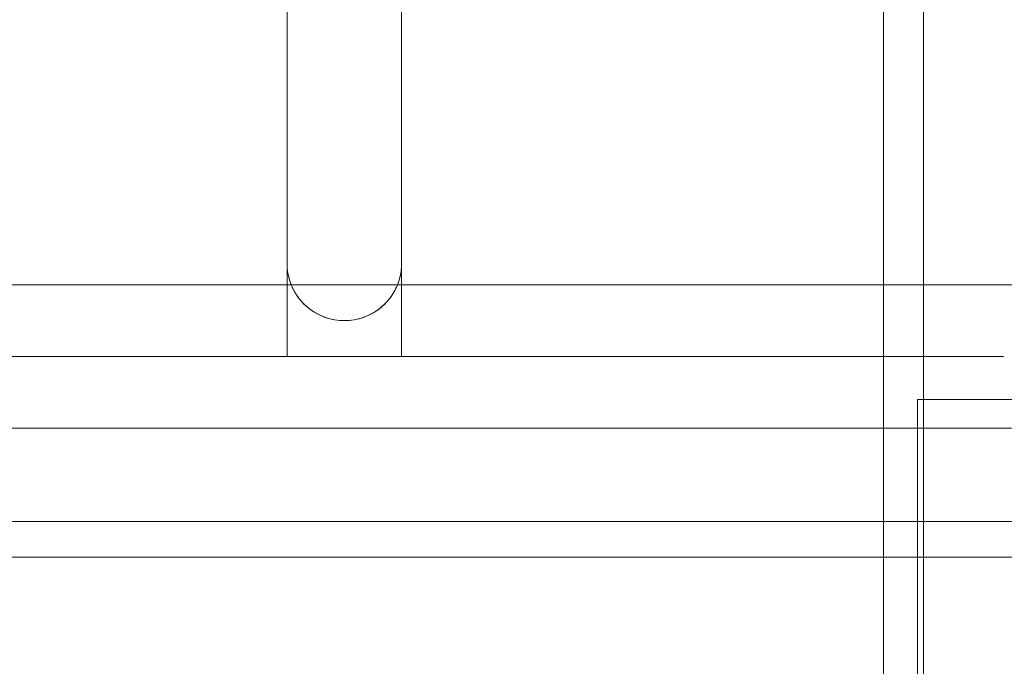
# Model space of a CAD drawing. Header units: millimetres. Extents: x -2233 to 65662, y -50530 to 6847.
# Tile 465 of 656: x 24227 to 24296, y -18207 to -18162. Entities that reach past the tile are written whole.
import ezdxf

# ---------------------------------------------------------------- set-up
doc = ezdxf.new("R2010")
doc.units = ezdxf.units.MM
for name, color, linetype, lineweight in [('superior_briquetadora', 7, 'Continuous', 0), ('superior_C02', 7, 'Continuous', 0), ('superior_C05', 7, 'Continuous', 0)]:
    doc.layers.add(name, color=color, linetype=linetype, lineweight=lineweight)

msp = doc.modelspace()

# ---------------------------------------------------------------- linework, layer by layer
at = {"layer": 'superior_briquetadora'}
for p, q in [((24290.067, -18188), (24291.234, -18188)), ((24290.067, -18188), (24290.067, -18210)), ((24291.234, -18188), (24294.717, -18188)), ((24294.717, -18188), (24300.465, -18188))]:
    msp.add_line(p, q, dxfattribs=at)
at = {"layer": 'superior_C02'}
for p, q in [((24290.488, -15870), (24290.488, -20130)), ((24287.683, -17550), (24287.683, -18450))]:
    msp.add_line(p, q, dxfattribs=at)
at = {"layer": 'superior_C05'}
for p, q in [((24246.067, -18155), (24246.067, -18185)), ((24254.067, -18155), (24254.067, -18185)), ((24246.067, -18178.5), (24246.067, -18161.5)), ((24254.067, -18161.5), (24254.067, -18178.5)), ((24246.067, -18178.5), (24246.071, -18178.676)), ((24246.067, -18178.5), (24246.072, -18178.699)), ((24246.071, -18178.676), (24246.083, -18178.852)), ((24246.072, -18178.699), (24246.087, -18178.898)), ((24246.083, -18178.852), (24246.102, -18179.028)), ((24246.087, -18178.898), (24246.112, -18179.096)), ((24246.102, -18179.028), (24246.13, -18179.202)), ((24254.023, -18179.096), (24254.048, -18178.898)), ((24254.027, -18179.067), (24254.043, -18178.941)), ((24254.043, -18178.941), (24254.055, -18178.816)), ((24254.048, -18178.898), (24254.063, -18178.699)), ((24254.055, -18178.816), (24254.063, -18178.69)), ((24254.063, -18178.699), (24254.067, -18178.5)), ((24254.063, -18178.69), (24254.066, -18178.595)), ((24254.067, -18178.5), (24254.066, -18178.595)), ((24246.112, -18179.096), (24246.147, -18179.293)), ((24246.13, -18179.202), (24246.165, -18179.376)), ((24246.147, -18179.293), (24246.191, -18179.487)), ((24246.165, -18179.376), (24246.208, -18179.549)), ((24246.191, -18179.487), (24246.245, -18179.679)), ((24246.208, -18179.549), (24246.258, -18179.721)), ((24246.245, -18179.679), (24246.309, -18179.868)), ((24246.258, -18179.721), (24246.317, -18179.891)), ((24253.826, -18179.868), (24253.89, -18179.679)), ((24253.848, -18179.808), (24253.888, -18179.686)), ((24253.888, -18179.686), (24253.924, -18179.563)), ((24253.89, -18179.679), (24253.944, -18179.487)), ((24253.924, -18179.563), (24253.955, -18179.44)), ((24253.944, -18179.487), (24253.988, -18179.293)), ((24253.955, -18179.44), (24253.983, -18179.316)), ((24253.983, -18179.316), (24254.007, -18179.192)), ((24253.988, -18179.293), (24254.023, -18179.096)), ((24254.007, -18179.192), (24254.027, -18179.067)), ((24228.068, -18180), (24226.081, -18180)), ((24228.373, -18180), (24226.155, -18180)), ((24227.072, -18180), (24229.48, -18180)), ((24227.63, -18180), (24227.574, -18180)), ((24227.742, -18180), (24227.63, -18180)), ((24227.909, -18180), (24227.742, -18180)), ((24228.132, -18180), (24227.909, -18180)), ((24230.109, -18180), (24228.068, -18180)), ((24228.408, -18180), (24228.132, -18180)), ((24230.646, -18180), (24228.373, -18180)), ((24228.739, -18180), (24228.408, -18180)), ((24229.123, -18180), (24228.739, -18180)), ((24229.559, -18180), (24229.123, -18180)), ((24229.48, -18180), (24231.94, -18180)), ((24230.045, -18180), (24229.559, -18180)), ((24230.582, -18180), (24230.045, -18180)), ((24232.199, -18180), (24230.109, -18180)), ((24231.167, -18180), (24230.582, -18180)), ((24232.966, -18180), (24230.646, -18180)), ((24231.799, -18180), (24231.167, -18180)), ((24232.476, -18180), (24231.799, -18180)), ((24231.94, -18180), (24234.445, -18180)), ((24234.335, -18180), (24232.199, -18180)), ((24233.197, -18180), (24232.476, -18180)), ((24235.33, -18180), (24232.966, -18180)), ((24233.96, -18180), (24233.197, -18180)), ((24234.764, -18180), (24233.96, -18180)), ((24236.509, -18180), (24234.335, -18180)), ((24234.445, -18180), (24236.989, -18180)), ((24235.605, -18180), (24234.764, -18180)), ((24237.73, -18180), (24235.33, -18180)), ((24236.482, -18180), (24235.605, -18180)), ((24237.393, -18180), (24236.482, -18180)), ((24238.717, -18180), (24236.509, -18180)), ((24236.989, -18180), (24239.566, -18180)), ((24238.335, -18180), (24237.393, -18180)), ((24240.16, -18180), (24237.73, -18180)), ((24239.307, -18180), (24238.335, -18180)), ((24240.953, -18180), (24238.717, -18180)), ((24240.305, -18180), (24239.307, -18180)), ((24239.566, -18180), (24242.168, -18180)), ((24242.615, -18180), (24240.16, -18180)), ((24241.328, -18180), (24240.305, -18180)), ((24243.212, -18180), (24240.953, -18180)), ((24242.372, -18180), (24241.328, -18180)), ((24242.168, -18180), (24244.79, -18180)), ((24243.435, -18180), (24242.372, -18180)), ((24245.089, -18180), (24242.615, -18180)), ((24245.487, -18180), (24243.212, -18180)), ((24244.515, -18180), (24243.435, -18180)), ((24245.609, -18180), (24244.515, -18180)), ((24244.79, -18180), (24247.426, -18180)), ((24247.575, -18180), (24245.089, -18180)), ((24247.775, -18180), (24245.487, -18180)), ((24246.714, -18180), (24245.609, -18180)), ((24246.309, -18179.868), (24246.382, -18180.054)), ((24246.317, -18179.891), (24246.384, -18180.059)), ((24246.382, -18180.054), (24246.464, -18180.236)), ((24246.384, -18180.059), (24246.459, -18180.225)), ((24246.459, -18180.225), (24246.542, -18180.389)), ((24246.464, -18180.236), (24246.555, -18180.413)), ((24246.542, -18180.389), (24246.633, -18180.55)), ((24246.555, -18180.413), (24246.654, -18180.586)), ((24247.827, -18180), (24246.714, -18180)), ((24250.067, -18180), (24247.426, -18180)), ((24250.067, -18180), (24247.575, -18180)), ((24250.067, -18180), (24247.775, -18180)), ((24248.946, -18180), (24247.827, -18180)), ((24250.067, -18180), (24248.946, -18180)), ((24250.067, -18180), (24252.36, -18180)), ((24251.189, -18180), (24250.067, -18180)), ((24250.067, -18180), (26750.067, -18180)), ((24252.308, -18180), (24251.189, -18180)), ((24253.421, -18180), (24252.308, -18180)), ((24252.36, -18180), (24254.648, -18180)), ((24254.526, -18180), (24253.421, -18180)), ((24253.481, -18180.586), (24253.58, -18180.413)), ((24253.521, -18180.519), (24253.586, -18180.403)), ((24253.58, -18180.413), (24253.671, -18180.236)), ((24253.586, -18180.403), (24253.646, -18180.286)), ((24253.646, -18180.286), (24253.703, -18180.168)), ((24253.671, -18180.236), (24253.753, -18180.054)), ((24253.703, -18180.168), (24253.755, -18180.049)), ((24253.753, -18180.054), (24253.826, -18179.868)), ((24253.755, -18180.049), (24253.804, -18179.929)), ((24253.804, -18179.929), (24253.848, -18179.808)), ((24255.62, -18180), (24254.526, -18180)), ((24254.648, -18180), (24256.923, -18180)), ((24256.699, -18180), (24255.62, -18180)), ((24257.763, -18180), (24256.699, -18180)), ((24256.923, -18180), (24259.182, -18180)), ((24258.807, -18180), (24257.763, -18180)), ((24259.83, -18180), (24258.807, -18180)), ((24259.182, -18180), (24261.418, -18180)), ((24260.828, -18180), (24259.83, -18180)), ((24261.8, -18180), (24260.828, -18180)), ((24261.418, -18180), (24263.626, -18180)), ((24262.742, -18180), (24261.8, -18180)), ((24263.653, -18180), (24262.742, -18180)), ((24263.626, -18180), (24265.8, -18180)), ((24264.53, -18180), (24263.653, -18180)), ((24265.371, -18180), (24264.53, -18180)), ((24266.174, -18180), (24265.371, -18180)), ((24265.8, -18180), (24267.935, -18180)), ((24266.938, -18180), (24266.174, -18180)), ((24267.659, -18180), (24266.938, -18180)), ((24268.336, -18180), (24267.659, -18180)), ((24267.935, -18180), (24270.026, -18180)), ((24268.968, -18180), (24268.336, -18180)), ((24269.553, -18180), (24268.968, -18180)), ((24270.09, -18180), (24269.553, -18180)), ((24270.026, -18180), (24272.067, -18180)), ((24270.576, -18180), (24270.09, -18180)), ((24271.012, -18180), (24270.576, -18180)), ((24271.396, -18180), (24271.012, -18180)), ((24271.727, -18180), (24271.396, -18180)), ((24272.003, -18180), (24271.727, -18180)), ((24272.226, -18180), (24272.003, -18180)), ((24272.067, -18180), (24274.054, -18180)), ((24272.393, -18180), (24272.226, -18180)), ((24272.505, -18180), (24272.393, -18180)), ((24272.56, -18180), (24272.505, -18180)), ((24274.054, -18180), (24275.98, -18180)), ((24275.98, -18180), (24277.842, -18180)), ((24277.842, -18180), (24279.636, -18180)), ((24279.636, -18180), (24281.355, -18180)), ((24281.355, -18180), (24282.997, -18180)), ((24282.997, -18180), (24284.557, -18180)), ((24284.557, -18180), (24286.032, -18180)), ((24286.032, -18180), (24287.417, -18180)), ((24287.417, -18180), (24288.709, -18180)), ((24288.709, -18180), (24289.905, -18180)), ((24289.905, -18180), (24291.002, -18180)), ((24291.002, -18180), (24291.997, -18180)), ((24291.997, -18180), (24292.888, -18180)), ((24292.888, -18180), (24293.672, -18180)), ((24293.672, -18180), (24294.348, -18180)), ((24294.348, -18180), (24294.914, -18180)), ((24294.914, -18180), (24295.369, -18180)), ((24295.369, -18180), (24295.71, -18180)), ((24295.71, -18180), (24295.939, -18180)), ((24295.939, -18180), (24296.053, -18180)), ((24246.633, -18180.55), (24246.733, -18180.709)), ((24246.654, -18180.586), (24246.763, -18180.753)), ((24246.733, -18180.709), (24246.841, -18180.864)), ((24246.763, -18180.753), (24246.879, -18180.915)), ((24246.841, -18180.864), (24246.958, -18181.016)), ((24246.879, -18180.915), (24247.003, -18181.071)), ((24246.958, -18181.016), (24247.084, -18181.164)), ((24247.003, -18181.071), (24247.135, -18181.221)), ((24253, -18181.221), (24253.132, -18181.071)), ((24253.04, -18181.177), (24253.131, -18181.072)), ((24253.131, -18181.072), (24253.218, -18180.965)), ((24253.132, -18181.071), (24253.256, -18180.915)), ((24253.218, -18180.965), (24253.3, -18180.856)), ((24253.256, -18180.915), (24253.372, -18180.753)), ((24253.3, -18180.856), (24253.378, -18180.745)), ((24253.372, -18180.753), (24253.481, -18180.586)), ((24253.378, -18180.745), (24253.452, -18180.633)), ((24253.452, -18180.633), (24253.521, -18180.519)), ((24247.084, -18181.164), (24247.218, -18181.308)), ((24247.135, -18181.221), (24247.275, -18181.363)), ((24247.218, -18181.308), (24247.363, -18181.447)), ((24247.275, -18181.363), (24247.421, -18181.499)), ((24247.363, -18181.447), (24247.5, -18181.568)), ((24247.421, -18181.499), (24247.574, -18181.627)), ((24247.5, -18181.568), (24247.631, -18181.672)), ((24247.574, -18181.627), (24247.733, -18181.748)), ((24247.631, -18181.672), (24247.767, -18181.773)), ((24247.733, -18181.748), (24247.897, -18181.86)), ((24247.767, -18181.773), (24247.91, -18181.868)), ((24252.238, -18181.86), (24252.402, -18181.748)), ((24252.27, -18181.839), (24252.394, -18181.754)), ((24252.394, -18181.754), (24252.514, -18181.665)), ((24252.402, -18181.748), (24252.561, -18181.627)), ((24252.514, -18181.665), (24252.628, -18181.573)), ((24252.561, -18181.627), (24252.714, -18181.499)), ((24252.628, -18181.573), (24252.738, -18181.478)), ((24252.714, -18181.499), (24252.86, -18181.363)), ((24252.738, -18181.478), (24252.844, -18181.38)), ((24252.844, -18181.38), (24252.944, -18181.279)), ((24252.86, -18181.363), (24253, -18181.221)), ((24252.944, -18181.279), (24253.04, -18181.177)), ((24247.897, -18181.86), (24248.067, -18181.964)), ((24247.91, -18181.868), (24248.059, -18181.959)), ((24248.059, -18181.959), (24248.214, -18182.045)), ((24248.067, -18181.964), (24248.243, -18182.059)), ((24248.214, -18182.045), (24248.376, -18182.125)), ((24248.243, -18182.059), (24248.422, -18182.146)), ((24248.376, -18182.125), (24248.543, -18182.198)), ((24248.422, -18182.146), (24248.606, -18182.223)), ((24248.543, -18182.198), (24248.716, -18182.265)), ((24248.606, -18182.223), (24248.794, -18182.292)), ((24248.716, -18182.265), (24248.896, -18182.325)), ((24248.794, -18182.292), (24248.984, -18182.35)), ((24248.896, -18182.325), (24249.081, -18182.376)), ((24248.984, -18182.35), (24249.177, -18182.4)), ((24249.081, -18182.376), (24249.251, -18182.416)), ((24249.177, -18182.4), (24249.373, -18182.439)), ((24249.251, -18182.416), (24249.407, -18182.445)), ((24249.373, -18182.439), (24249.57, -18182.469)), ((24249.407, -18182.445), (24249.565, -18182.468)), ((24249.565, -18182.468), (24249.724, -18182.485)), ((24249.57, -18182.469), (24249.769, -18182.489)), ((24249.724, -18182.485), (24249.885, -18182.496)), ((24249.769, -18182.489), (24249.968, -18182.499)), ((24250.167, -18182.499), (24250.366, -18182.489)), ((24250.244, -18182.496), (24250.419, -18182.485)), ((24250.366, -18182.489), (24250.565, -18182.469)), ((24250.419, -18182.485), (24250.592, -18182.465)), ((24250.565, -18182.469), (24250.762, -18182.439)), ((24250.592, -18182.465), (24250.764, -18182.439)), ((24250.762, -18182.439), (24250.958, -18182.4)), ((24250.764, -18182.439), (24250.932, -18182.405)), ((24250.932, -18182.405), (24251.098, -18182.365)), ((24250.958, -18182.4), (24251.151, -18182.35)), ((24251.098, -18182.365), (24251.26, -18182.318)), ((24251.151, -18182.35), (24251.341, -18182.292)), ((24251.26, -18182.318), (24251.418, -18182.265)), ((24251.341, -18182.292), (24251.529, -18182.223)), ((24251.418, -18182.265), (24251.573, -18182.206)), ((24251.529, -18182.223), (24251.713, -18182.146)), ((24251.573, -18182.206), (24251.722, -18182.142)), ((24251.713, -18182.146), (24251.892, -18182.059)), ((24251.722, -18182.142), (24251.867, -18182.072)), ((24251.867, -18182.072), (24252.006, -18181.999)), ((24251.892, -18182.059), (24252.067, -18181.964)), ((24252.006, -18181.999), (24252.14, -18181.921)), ((24252.067, -18181.964), (24252.238, -18181.86)), ((24252.14, -18181.921), (24252.27, -18181.839)), ((24249.885, -18182.496), (24249.976, -18182.499)), ((24249.968, -18182.499), (24250.167, -18182.499)), ((24250.067, -18182.5), (24249.976, -18182.499)), ((24250.067, -18182.5), (24250.244, -18182.496)), ((24228.068, -18185), (24226.081, -18185)), ((24227.63, -18185), (24227.574, -18185)), ((24227.742, -18185), (24227.63, -18185)), ((24227.909, -18185), (24227.742, -18185)), ((24228.132, -18185), (24227.909, -18185)), ((24230.109, -18185), (24228.068, -18185)), ((24228.408, -18185), (24228.132, -18185)), ((24228.739, -18185), (24228.408, -18185)), ((24229.123, -18185), (24228.739, -18185)), ((24229.559, -18185), (24229.123, -18185)), ((24230.045, -18185), (24229.559, -18185)), ((24230.582, -18185), (24230.045, -18185)), ((24232.199, -18185), (24230.109, -18185)), ((24231.167, -18185), (24230.582, -18185)), ((24231.799, -18185), (24231.167, -18185)), ((24232.476, -18185), (24231.799, -18185)), ((24234.335, -18185), (24232.199, -18185)), ((24233.197, -18185), (24232.476, -18185)), ((24233.96, -18185), (24233.197, -18185)), ((24234.764, -18185), (24233.96, -18185)), ((24236.509, -18185), (24234.335, -18185)), ((24235.605, -18185), (24234.764, -18185)), ((24236.482, -18185), (24235.605, -18185)), ((24237.393, -18185), (24236.482, -18185)), ((24238.717, -18185), (24236.509, -18185)), ((24238.335, -18185), (24237.393, -18185)), ((24237.584, -18185), (24237.567, -18185)), ((24237.631, -18185), (24237.584, -18185)), ((24237.709, -18185), (24237.631, -18185)), ((24237.705, -18185), (24237.813, -18185)), ((24237.817, -18185), (24237.709, -18185)), ((24237.813, -18185), (24237.951, -18185)), ((24237.956, -18185), (24237.817, -18185)), ((24237.951, -18185), (24238.119, -18185)), ((24238.125, -18185), (24237.956, -18185)), ((24238.119, -18185), (24238.317, -18185)), ((24238.324, -18185), (24238.125, -18185)), ((24238.317, -18185), (24238.544, -18185)), ((24238.552, -18185), (24238.324, -18185)), ((24239.307, -18185), (24238.335, -18185)), ((24238.544, -18185), (24238.799, -18185)), ((24238.809, -18185), (24238.552, -18185)), ((24240.953, -18185), (24238.717, -18185)), ((24238.799, -18185), (24239.083, -18185)), ((24239.093, -18185), (24238.809, -18185)), ((24239.083, -18185), (24239.394, -18185)), ((24239.405, -18185), (24239.093, -18185)), ((24240.305, -18185), (24239.307, -18185)), ((24239.394, -18185), (24239.731, -18185)), ((24239.743, -18185), (24239.405, -18185)), ((24239.731, -18185), (24240.094, -18185)), ((24240.107, -18185), (24239.743, -18185)), ((24240.094, -18185), (24240.482, -18185)), ((24240.496, -18185), (24240.107, -18185)), ((24241.328, -18185), (24240.305, -18185)), ((24240.482, -18185), (24240.893, -18185)), ((24240.908, -18185), (24240.496, -18185)), ((24240.893, -18185), (24241.328, -18185)), ((24241.343, -18185), (24240.908, -18185)), ((24243.212, -18185), (24240.953, -18185)), ((24242.372, -18185), (24241.328, -18185)), ((24241.328, -18185), (24241.784, -18185)), ((24241.8, -18185), (24241.343, -18185)), ((24241.784, -18185), (24242.26, -18185)), ((24242.278, -18185), (24241.8, -18185)), ((24242.26, -18185), (24242.756, -18185)), ((24242.774, -18185), (24242.278, -18185)), ((24243.435, -18185), (24242.372, -18185)), ((24242.756, -18185), (24243.27, -18185)), ((24243.289, -18185), (24242.774, -18185)), ((24245.487, -18185), (24243.212, -18185)), ((24243.27, -18185), (24243.801, -18185)), ((24243.821, -18185), (24243.289, -18185)), ((24244.515, -18185), (24243.435, -18185)), ((24243.801, -18185), (24244.348, -18185)), ((24244.368, -18185), (24243.821, -18185)), ((24244.348, -18185), (24244.909, -18185)), ((24244.929, -18185), (24244.368, -18185)), ((24245.609, -18185), (24244.515, -18185)), ((24244.909, -18185), (24245.482, -18185)), ((24245.503, -18185), (24244.929, -18185)), ((24245.482, -18185), (24246.067, -18185)), ((24247.775, -18185), (24245.487, -18185)), ((24246.089, -18185), (24245.503, -18185)), ((24246.714, -18185), (24245.609, -18185)), ((24254.067, -18185), (24246.067, -18185)), ((24246.684, -18185), (24246.089, -18185)), ((24247.288, -18185), (24246.684, -18185)), ((24247.827, -18185), (24246.714, -18185)), ((24247.898, -18185), (24247.288, -18185)), ((24250.067, -18185), (24247.775, -18185)), ((24248.946, -18185), (24247.827, -18185)), ((24248.514, -18185), (24247.898, -18185)), ((24249.134, -18185), (24248.514, -18185)), ((24250.067, -18185), (24248.946, -18185)), ((24249.756, -18185), (24249.134, -18185)), ((24250.379, -18185), (24249.756, -18185)), ((24250.067, -18185), (24252.36, -18185)), ((24251.189, -18185), (24250.067, -18185)), ((24251.001, -18185), (24250.379, -18185)), ((24251.621, -18185), (24251.001, -18185)), ((24252.308, -18185), (24251.189, -18185)), ((24252.237, -18185), (24251.621, -18185)), ((24252.847, -18185), (24252.237, -18185)), ((24253.421, -18185), (24252.308, -18185)), ((24252.36, -18185), (24254.648, -18185)), ((24253.451, -18185), (24252.847, -18185)), ((24254.526, -18185), (24253.421, -18185)), ((24254.046, -18185), (24253.451, -18185)), ((24254.632, -18185), (24254.046, -18185)), ((24254.067, -18185), (24254.652, -18185)), ((24255.62, -18185), (24254.526, -18185)), ((24255.206, -18185), (24254.632, -18185)), ((24254.648, -18185), (24256.923, -18185)), ((24254.652, -18185), (24255.226, -18185)), ((24255.767, -18185), (24255.206, -18185)), ((24255.226, -18185), (24255.787, -18185)), ((24256.699, -18185), (24255.62, -18185)), ((24256.314, -18185), (24255.767, -18185)), ((24255.787, -18185), (24256.334, -18185)), ((24256.846, -18185), (24256.314, -18185)), ((24256.334, -18185), (24256.865, -18185)), ((24257.763, -18185), (24256.699, -18185)), ((24257.361, -18185), (24256.846, -18185)), ((24256.865, -18185), (24257.379, -18185)), ((24256.923, -18185), (24259.182, -18185)), ((24257.857, -18185), (24257.361, -18185)), ((24257.379, -18185), (24257.875, -18185)), ((24258.807, -18185), (24257.763, -18185)), ((24258.335, -18185), (24257.857, -18185)), ((24257.875, -18185), (24258.351, -18185)), ((24258.792, -18185), (24258.335, -18185)), ((24258.351, -18185), (24258.807, -18185)), ((24259.227, -18185), (24258.792, -18185)), ((24259.83, -18185), (24258.807, -18185)), ((24258.807, -18185), (24259.242, -18185)), ((24259.182, -18185), (24261.418, -18185)), ((24259.639, -18185), (24259.227, -18185)), ((24259.242, -18185), (24259.653, -18185)), ((24260.028, -18185), (24259.639, -18185)), ((24259.653, -18185), (24260.041, -18185)), ((24260.828, -18185), (24259.83, -18185)), ((24260.392, -18185), (24260.028, -18185)), ((24260.041, -18185), (24260.404, -18185)), ((24260.73, -18185), (24260.392, -18185)), ((24260.404, -18185), (24260.741, -18185)), ((24261.042, -18185), (24260.73, -18185)), ((24260.741, -18185), (24261.052, -18185)), ((24261.8, -18185), (24260.828, -18185)), ((24261.326, -18185), (24261.042, -18185)), ((24261.052, -18185), (24261.336, -18185)), ((24261.583, -18185), (24261.326, -18185)), ((24261.336, -18185), (24261.591, -18185)), ((24261.418, -18185), (24263.626, -18185)), ((24261.811, -18185), (24261.583, -18185)), ((24261.591, -18185), (24261.818, -18185)), ((24262.742, -18185), (24261.8, -18185)), ((24262.009, -18185), (24261.811, -18185)), ((24261.818, -18185), (24262.016, -18185)), ((24262.179, -18185), (24262.009, -18185)), ((24262.016, -18185), (24262.184, -18185)), ((24262.318, -18185), (24262.179, -18185)), ((24262.426, -18185), (24262.318, -18185)), ((24262.504, -18185), (24262.426, -18185)), ((24262.43, -18185), (24262.507, -18185)), ((24262.551, -18185), (24262.504, -18185)), ((24262.507, -18185), (24262.553, -18185)), ((24262.567, -18185), (24262.551, -18185)), ((24263.653, -18185), (24262.742, -18185)), ((24263.626, -18185), (24265.8, -18185)), ((24264.53, -18185), (24263.653, -18185)), ((24265.371, -18185), (24264.53, -18185)), ((24266.174, -18185), (24265.371, -18185)), ((24265.8, -18185), (24267.935, -18185)), ((24266.938, -18185), (24266.174, -18185)), ((24267.659, -18185), (24266.938, -18185)), ((24268.336, -18185), (24267.659, -18185)), ((24267.935, -18185), (24270.026, -18185)), ((24268.968, -18185), (24268.336, -18185)), ((24269.553, -18185), (24268.968, -18185)), ((24270.09, -18185), (24269.553, -18185)), ((24270.026, -18185), (24272.067, -18185)), ((24270.576, -18185), (24270.09, -18185)), ((24271.012, -18185), (24270.576, -18185)), ((24271.396, -18185), (24271.012, -18185)), ((24271.727, -18185), (24271.396, -18185)), ((24272.003, -18185), (24271.727, -18185)), ((24272.226, -18185), (24272.003, -18185)), ((24272.067, -18185), (24274.054, -18185)), ((24272.393, -18185), (24272.226, -18185)), ((24272.505, -18185), (24272.393, -18185)), ((24272.56, -18185), (24272.505, -18185)), ((24274.054, -18185), (24275.98, -18185)), ((24275.98, -18185), (24277.842, -18185)), ((24277.842, -18185), (24279.636, -18185)), ((24279.636, -18185), (24281.355, -18185)), ((24281.355, -18185), (24282.997, -18185)), ((24282.997, -18185), (24284.557, -18185)), ((24284.557, -18185), (24286.032, -18185)), ((24286.032, -18185), (24287.417, -18185)), ((24287.417, -18185), (24288.709, -18185)), ((24288.709, -18185), (24289.905, -18185)), ((24289.905, -18185), (24291.002, -18185)), ((24291.002, -18185), (24291.997, -18185)), ((24291.997, -18185), (24292.888, -18185)), ((24292.888, -18185), (24293.672, -18185)), ((24293.672, -18185), (24294.348, -18185)), ((24294.348, -18185), (24294.914, -18185)), ((24294.914, -18185), (24295.369, -18185)), ((24295.369, -18185), (24295.71, -18185)), ((24295.71, -18185), (24295.939, -18185)), ((24295.939, -18185), (24296.053, -18185)), ((24228.049, -18190), (24226.061, -18190)), ((24228.373, -18190), (24226.155, -18190)), ((24230.091, -18190), (24228.049, -18190)), ((24230.646, -18190), (24228.373, -18190)), ((24232.184, -18190), (24230.091, -18190)), ((24232.966, -18190), (24230.646, -18190)), ((24234.321, -18190), (24232.184, -18190)), ((24235.33, -18190), (24232.966, -18190)), ((24236.497, -18190), (24234.321, -18190)), ((24237.73, -18190), (24235.33, -18190)), ((24238.707, -18190), (24236.497, -18190)), ((24240.16, -18190), (24237.73, -18190)), ((24240.945, -18190), (24238.707, -18190)), ((24242.615, -18190), (24240.16, -18190)), ((24243.206, -18190), (24240.945, -18190)), ((24245.089, -18190), (24242.615, -18190)), ((24245.483, -18190), (24243.206, -18190)), ((24247.575, -18190), (24245.089, -18190)), ((24247.773, -18190), (24245.483, -18190)), ((24250.067, -18190), (24247.575, -18190)), ((24250.067, -18190), (24247.773, -18190)), ((24250.067, -18190), (24252.56, -18190)), ((24252.362, -18190), (24250.067, -18190)), ((24254.652, -18190), (24252.362, -18190)), ((24252.56, -18190), (24255.046, -18190)), ((24256.929, -18190), (24254.652, -18190)), ((24255.046, -18190), (24257.52, -18190)), ((24259.19, -18190), (24256.929, -18190)), ((24257.52, -18190), (24259.975, -18190)), ((24261.428, -18190), (24259.19, -18190)), ((24259.975, -18190), (24262.405, -18190)), ((24263.638, -18190), (24261.428, -18190)), ((24262.405, -18190), (24264.805, -18190)), ((24265.814, -18190), (24263.638, -18190)), ((24264.805, -18190), (24267.168, -18190)), ((24267.951, -18190), (24265.814, -18190)), ((24267.168, -18190), (24269.489, -18190)), ((24270.043, -18190), (24267.951, -18190)), ((24269.489, -18190), (24271.762, -18190)), ((24272.086, -18190), (24270.043, -18190)), ((24271.762, -18190), (24273.98, -18190)), ((24274.074, -18190), (24272.086, -18190)), ((24273.98, -18190), (24276.139, -18190)), ((24276.003, -18190), (24274.074, -18190)), ((24277.867, -18190), (24276.003, -18190)), ((24276.139, -18190), (24278.233, -18190)), ((24279.661, -18190), (24277.867, -18190)), ((24278.233, -18190), (24280.258, -18190)), ((24281.383, -18190), (24279.661, -18190)), ((24280.258, -18190), (24282.207, -18190)), ((24283.026, -18190), (24281.383, -18190)), ((24282.207, -18190), (24284.076, -18190)), ((24284.587, -18190), (24283.026, -18190)), ((24284.076, -18190), (24285.861, -18190)), ((24286.063, -18190), (24284.587, -18190)), ((24285.861, -18190), (24287.557, -18190)), ((24287.449, -18190), (24286.063, -18190)), ((24288.742, -18190), (24287.449, -18190)), ((24287.557, -18190), (24289.159, -18190)), ((24289.939, -18190), (24288.742, -18190)), ((24289.159, -18190), (24290.664, -18190)), ((24291.037, -18190), (24289.939, -18190)), ((24290.664, -18190), (24292.069, -18190)), ((24292.033, -18190), (24291.037, -18190)), ((24292.925, -18190), (24292.033, -18190)), ((24292.069, -18190), (24293.369, -18190)), ((24293.71, -18190), (24292.925, -18190)), ((24293.369, -18190), (24294.561, -18190)), ((24294.387, -18190), (24293.71, -18190)), ((24294.953, -18190), (24294.387, -18190)), ((24294.561, -18190), (24295.643, -18190)), ((24295.408, -18190), (24294.953, -18190)), ((24295.75, -18190), (24295.408, -18190)), ((24295.643, -18190), (24296.611, -18190)), ((24295.979, -18190), (24295.75, -18190)), ((24296.093, -18190), (24295.979, -18190)), ((24135.067, -18196.5), (24365.067, -18196.5)), ((24160.067, -18199), (24340.067, -18199))]:
    msp.add_line(p, q, dxfattribs=at)

doc.saveas('drawing.dxf')
